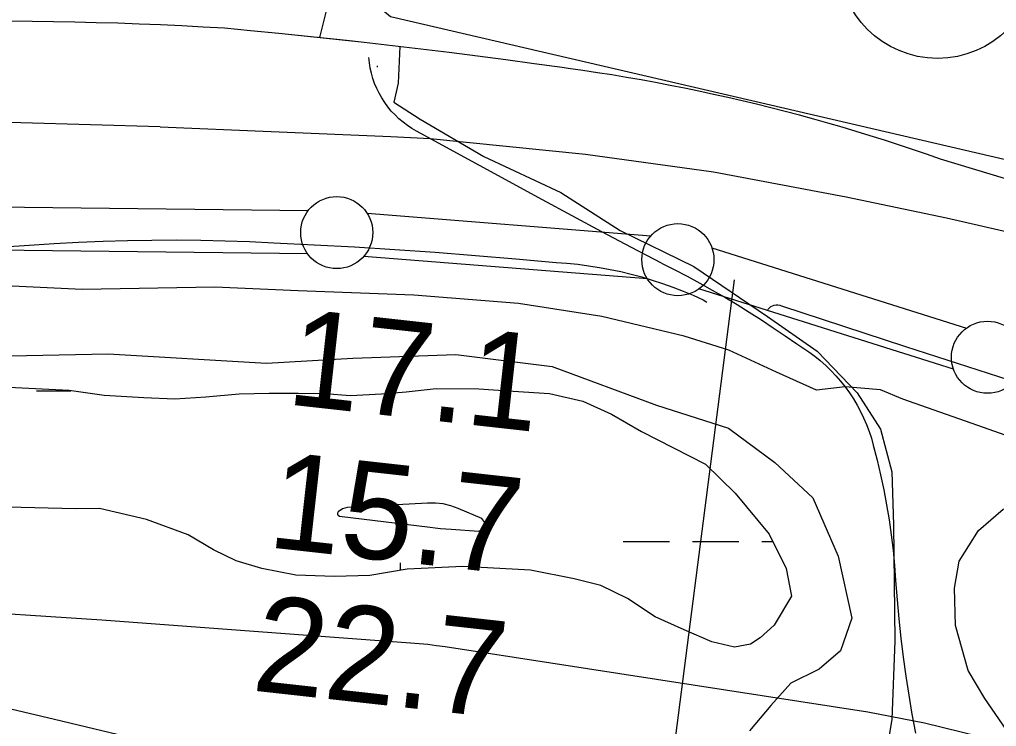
# Model space of a CAD drawing. Extents: x 3477039 to 3515015, y 546746 to 572297.
# Drawn here: x 3495983 to 3496660, y 566036 to 566526 of the extents above; entities that cross this region are included whole.
import ezdxf

# ---------------------------------------------------------------- set-up
doc = ezdxf.new("R2010")
doc.units = 0
for name, color, linetype in [('V-DOMW-TANK', 7, 'Continuous'), ('V-FLOD-BASE', 7, 'Continuous'), ('V-LEVE-TOET', 7, 'Continuous'), ('V-RIVR-RANG', 7, 'Continuous'), ('V-ROAD-CNTR', 7, 'Continuous'), ('V-SITE-OTLN', 7, 'Continuous'), ('V-SITE-VEGE', 7, 'Continuous'), ('V-SURV-LINE', 7, 'Continuous'), ('V-TOPO-MINR', 7, 'Continuous'), ('V-WETL-SWMP', 7, 'Continuous')]:
    doc.layers.add(name, color=color, linetype=linetype)

msp = doc.modelspace()

# ---------------------------------------------------------------- linework, layer by layer
at = {"layer": 'V-DOMW-TANK'}
msp.add_circle((3496619.34, 566567.99), 68.62, dxfattribs=at)
at = {"layer": 'V-FLOD-BASE'}
for points in [[(3494639.85, 566308.78), (3494681.29, 566333.52), (3494743.04, 566352.42), (3494831.74, 566366.43), (3494856.4, 566368), (3494919.13, 566360.49), (3494977.75, 566353.6), (3495010.63, 566356.29), (3495078.74, 566362.82), (3495149.82, 566373.44), (3495191.52, 566378.41), (3495247.27, 566379.16), (3495377.52, 566377.6), (3495546.5, 566377.51), (3495711.95, 566375.69), (3495839.26, 566372.39), (3495954.22, 566367.42), (3496006.77, 566370.88)], [(3496006.77, 566370.88), (3496023.67, 566371.83), (3496040.59, 566372.56), (3496057.52, 566373.08), (3496074.45, 566373.36), (3496091.38, 566373.43), (3496108.32, 566373.28), (3496125.25, 566372.9), (3496142.17, 566372.31), (3496159.09, 566371.49), (3496187.08, 566370.14), (3496215.06, 566368.6), (3496243.04, 566366.85), (3496271, 566364.9), (3496298.94, 566362.75), (3496326.87, 566360.41), (3496354.78, 566357.86), (3496362.31, 566357.29), (3496369.82, 566356.53), (3496377.31, 566355.56), (3496384.77, 566354.4), (3496392.2, 566353.03), (3496399.6, 566351.46), (3496406.94, 566349.7), (3496414.24, 566347.74), (3496421.48, 566345.58), (3496428.66, 566343.23), (3496435.77, 566340.69), (3496442.82, 566337.96), (3496449.79, 566335.04), (3496456.68, 566331.93), (3496459.35, 566330.19)], [(3496501.32, 566324.38), (3496501.97, 566325.47), (3496502.8, 566326.43), (3496503.79, 566327.22), (3496504.9, 566327.83), (3496506.1, 566328.24), (3496507.37, 566328.44), (3496508.66, 566328.42), (3496509.94, 566328.18), (3496511.17, 566327.72), (3496554.09, 566313.57), (3496597.05, 566299.51), (3496640.04, 566285.53), (3496683.06, 566271.66)]]:
    msp.add_lwpolyline(points, dxfattribs=at)
at = {"layer": 'V-LEVE-TOET'}
for points in [[(3496080.23, 566451.96), (3495886.64, 566457.52), (3495633.73, 566455.3), (3495390.19, 566451.25), (3495170.2, 566456.42), (3495035.84, 566458.01), (3494947.48, 566457.04), (3494877.4, 566456.26), (3494775.8, 566444.7), (3494565.52, 566414.59), (3494406.32, 566389.38), (3494203.09, 566360.97), (3494009.24, 566332.49), (3493874.7, 566309.45), (3493682.04, 566282.14), (3493457.66, 566250.37), (3493368.35, 566234.6), (3493294.86, 566215.21), (3493192.53, 566183.7)], [(3496080.23, 566451.96), (3496157.2, 566448.59), (3496240.06, 566445.18), (3496267.39, 566443.82), (3496375.22, 566432.91), (3496463.91, 566420.65), (3496556.01, 566403.46), (3496625.56, 566388.84), (3496698.03, 566372.2)], [(3496555.24, 566271.51), (3496535.48, 566269.28), (3496507.61, 566281.69), (3496474.54, 566296.87), (3496443.58, 566306.68), (3496386.43, 566320.39), (3496328.72, 566329.29), (3496256.02, 566335.07), (3496175.81, 566338.21), (3496118.07, 566340.7), (3496026.07, 566339.1), (3495972.6, 566341.56)], [(3496900.51, 566157.96), (3496798.57, 566193.33), (3496732.37, 566214.58), (3496651.25, 566243.41), (3496595.21, 566262.99), (3496579.74, 566269.5), (3496555.24, 566271.51)]]:
    msp.add_lwpolyline(points, dxfattribs=at)
at = {"layer": 'V-RIVR-RANG'}
msp.add_line((3496478.2, 566345.66), (3496340.49, 565274.48), dxfattribs=at)
at = {"layer": 'V-ROAD-CNTR'}
for points in [[(3496190.22, 566513.84), (3496191.05, 566514.78), (3496224.95, 566650.12), (3496277.31, 566821.15), (3496299.31, 566901.52), (3496310.17, 566954.96), (3496326.49, 567012), (3496355.7, 567107.48), (3496356.64, 567127.46), (3496351.38, 567139.42), (3496348.96, 567142.53), (3496346.2, 567146.33), (3496338.2, 567151.82), (3496307.74, 567159.9), (3496155.77, 567203.5), (3496028.74, 567237.1), (3495864.01, 567283.62)], [(3496124.81, 566520.32), (3496110, 566521.16), (3496095.19, 566521.92), (3496080.37, 566522.6), (3496065.55, 566523.2), (3496050.73, 566523.72), (3496035.9, 566524.16), (3496021.07, 566524.52), (3496006.24, 566524.8), (3495991.41, 566525), (3495976.58, 566525.12), (3495961.74, 566525.16), (3495946.91, 566525.12), (3495932.08, 566525), (3495917.25, 566524.8), (3495902.42, 566524.52), (3495902.1, 566524.51)], [(3496124.81, 566520.32), (3496110, 566521.16), (3496095.19, 566521.92), (3496080.37, 566522.6), (3496065.55, 566523.2), (3496050.73, 566523.72), (3496035.9, 566524.16), (3496021.07, 566524.52), (3496006.24, 566524.8), (3495991.41, 566525), (3495976.58, 566525.12), (3495961.74, 566525.16), (3495946.91, 566525.12), (3495932.08, 566525), (3495917.25, 566524.8), (3495902.43, 566524.52), (3495902.12, 566524.51)], [(3496359.1, 566492.99), (3496339.5, 566495.71), (3496319.88, 566498.36), (3496300.25, 566500.93), (3496280.62, 566503.42), (3496260.97, 566505.83), (3496241.31, 566508.16), (3496221.65, 566510.41), (3496201.97, 566512.58), (3496182.29, 566514.67), (3496162.59, 566516.69), (3496142.89, 566518.62), (3496124.81, 566520.32)], [(3496209.43, 566511.76), (3496162.59, 566516.69), (3496142.89, 566518.62), (3496124.81, 566520.32)], [(3496359.1, 566492.99), (3496339.5, 566495.71), (3496319.88, 566498.36), (3496300.25, 566500.93), (3496280.62, 566503.42), (3496260.97, 566505.83), (3496241.31, 566508.16), (3496221.65, 566510.41), (3496209.43, 566511.76)], [(3496246.34, 566507.57), (3496245.2, 566482.09), (3496242.29, 566469.09), (3496260.5, 566457.13), (3496304.77, 566431.33), (3496358.02, 566406.36), (3496399.15, 566379.95), (3496450.2, 566355.13), (3496501.38, 566320.35), (3496535.86, 566296.37), (3496563.48, 566267.26), (3496579.75, 566242.09), (3496587.69, 566212.48), (3496588.84, 566175.79), (3496589.71, 566095.32), (3496587.65, 566040.76), (3496576.72, 565976.38), (3496565.34, 565923.65), (3496561.27, 565877.28), (3496558.82, 565852.14)], [(3496427.84, 566357.29), (3496407.14, 566368.2), (3496386.47, 566379.15), (3496365.85, 566390.13), (3496345.27, 566401.15), (3496258.04, 566448.95), (3496254.78, 566450.82), (3496251.65, 566452.89), (3496248.65, 566455.13), (3496245.78, 566457.55), (3496243.06, 566460.13), (3496240.5, 566462.87), (3496238.11, 566465.75), (3496235.9, 566468.77), (3496233.87, 566471.91), (3496232.03, 566475.17), (3496230.39, 566478.52), (3496228.95, 566481.97), (3496227.72, 566485.49), (3496226.71, 566489.08), (3496225.91, 566492.72), (3496225.33, 566496.4), (3496224.97, 566500.11)], [(3496230.73, 566494.31), (3496230.69, 566493.23)], [(3496621.28, 566429.49), (3496611.62, 566432.88), (3496601.93, 566436.19), (3496592.21, 566439.42), (3496582.48, 566442.57), (3496572.71, 566445.65), (3496562.92, 566448.66), (3496553.11, 566451.58), (3496543.28, 566454.43), (3496533.43, 566457.21), (3496523.55, 566459.9), (3496513.65, 566462.52), (3496503.74, 566465.06), (3496493.8, 566467.53), (3496483.84, 566469.91), (3496473.87, 566472.22), (3496463.88, 566474.45), (3496453.87, 566476.6), (3496443.85, 566478.68), (3496433.81, 566480.67), (3496423.75, 566482.59), (3496413.68, 566484.43), (3496403.59, 566486.19), (3496393.49, 566487.87), (3496383.38, 566489.47), (3496373.26, 566490.99), (3496363.12, 566492.44), (3496359.1, 566492.99)], [(3496621.28, 566429.49), (3496611.62, 566432.88), (3496601.93, 566436.18), (3496592.21, 566439.42), (3496582.48, 566442.57), (3496572.71, 566445.65), (3496562.92, 566448.66), (3496553.11, 566451.58), (3496543.28, 566454.43), (3496533.43, 566457.21), (3496523.55, 566459.9), (3496513.65, 566462.52), (3496503.74, 566465.06), (3496493.8, 566467.53), (3496483.84, 566469.91), (3496473.87, 566472.22), (3496463.88, 566474.45), (3496453.87, 566476.6), (3496443.85, 566478.68), (3496433.81, 566480.67), (3496423.75, 566482.59), (3496413.68, 566484.43), (3496403.59, 566486.19), (3496393.49, 566487.87), (3496383.38, 566489.47), (3496373.26, 566490.99), (3496363.12, 566492.44), (3496359.1, 566492.99)], [(3498657.27, 565809.78), (3498489.61, 565856.43), (3497696.12, 566095.77), (3496724.62, 566398.15), (3496621.28, 566429.49)], [(3498370.75, 565892.28), (3497696.12, 566095.77), (3496724.62, 566398.15), (3496621.28, 566429.49)], [(3496427.84, 566357.29), (3496436.77, 566352.84), (3496445.62, 566348.24), (3496454.41, 566343.52), (3496463.12, 566338.66), (3496471.75, 566333.68), (3496480.3, 566328.57), (3496488.77, 566323.34), (3496497.14, 566317.99), (3496505.42, 566312.53), (3496513.6, 566306.95), (3496521.67, 566301.26), (3496525.95, 566298.65), (3496530.1, 566295.85), (3496534.13, 566292.86), (3496538.03, 566289.71), (3496541.78, 566286.38), (3496545.39, 566282.89), (3496548.84, 566279.24), (3496552.12, 566275.44), (3496555.24, 566271.51), (3496558.18, 566267.43), (3496560.94, 566263.23), (3496563.51, 566258.92), (3496565.89, 566254.49), (3496568.08, 566249.96), (3496570.06, 566245.34), (3496571.85, 566240.63), (3496573.42, 566235.85), (3496574.78, 566231), (3496577.43, 566220.75), (3496579.84, 566210.45), (3496582.02, 566200.09), (3496583.98, 566189.68), (3496585.7, 566179.23), (3496587.19, 566168.75), (3496588.44, 566158.24), (3496589.46, 566147.7), (3496590.25, 566137.14), (3496591.25, 566123.82), (3496592.46, 566110.52), (3496593.87, 566097.23), (3496595.5, 566083.98), (3496597.33, 566070.74), (3496599.36, 566057.54), (3496601.6, 566044.37), (3496604.05, 566031.24)]]:
    msp.add_lwpolyline(points, dxfattribs=at)
at = {"layer": 'V-SITE-OTLN'}
msp.add_lwpolyline([(3496793.91, 566399.37), (3496239.85, 566528.13), (3496226.31, 566539.55), (3496219.59, 566553.95), (3496217.45, 566575.13), (3496219.86, 566598.55), (3496252.19, 566696.62), (3496282.22, 566789.42), (3496296.94, 566849.81), (3496306.16, 566875.45), (3496313.77, 566884.48), (3496341.04, 566894.9), (3496443.85, 566895.8), (3496666.1, 566904.02)], dxfattribs=at)
at = {"layer": 'V-SITE-VEGE'}
for points in [[(3495964.56, 566292.83), (3496044.02, 566294.34), (3496153.85, 566287.84), (3496213.71, 566291.42), (3496285.33, 566293.97), (3496351.98, 566285.74), (3496424.42, 566258.85), (3496474.35, 566242.88), (3496506.59, 566219.15), (3496532.94, 566194.48), (3496550.36, 566154.17), (3496559.93, 566110.95), (3496551.96, 566088.44), (3496537.17, 566075.77), (3496517.5, 566066.07), (3496503.68, 566050.45), (3496488.87, 566032.88)], [(3496666.95, 566033.76), (3496652.23, 566055.38), (3496640.47, 566074.75), (3496631.75, 566105.98), (3496631.16, 566131.96), (3496634.24, 566150.5), (3496647.73, 566171.95), (3496664.89, 566186.69), (3496687.92, 566189.53), (3496727.9, 566172.96), (3496818.24, 566134.56), (3496867.12, 566115.71), (3496964.19, 566085.45), (3497035.37, 566070.18), (3497120.6, 566047.4), (3497218.33, 566003.77)], [(3496072.67, 566024.93), (3496006.92, 566040.72), (3495860.15, 566075.34)]]:
    msp.add_lwpolyline(points, dxfattribs=at)
at = {"layer": 'V-SURV-LINE'}
for points in [[(3494962.69, 566408.2), (3496182.85, 566393.77)], [(3496223.73, 566391.91), (3496420.51, 566376.3)], [(3496182.49, 566363.77), (3494962.33, 566378.2)], [(3496462.82, 566368.06), (3496639.42, 566312.35)], [(3496418.15, 566346.4), (3496221.37, 566362)], [(3496630.4, 566283.74), (3496453.79, 566339.45)]]:
    msp.add_lwpolyline(points, dxfattribs=at)
for centre in [(3496202.64, 566378.54), (3496439.24, 566359.77), (3496653.97, 566292.03)]:
    msp.add_circle(centre, 25, dxfattribs=at)
at = {"layer": 'V-TOPO-MINR'}
for points in [[(3496305.86, 566174.96), (3496305.28, 566177.4), (3496303.24, 566180.18), (3496286.82, 566187.21), (3496281.67, 566189), (3496276.43, 566190.3), (3496271.05, 566190.86), (3496265.59, 566190.93), (3496210.15, 566187.73), (3496208.35, 566187.43), (3496206.65, 566186.9), (3496203.65, 566184.91), (3496203.23, 566183.93), (3496203.19, 566183.07), (3496203.73, 566182.4), (3496204.66, 566181.86), (3496267.37, 566174.16), (3496271.02, 566173.74), (3496274.67, 566173.36), (3496278.32, 566173.05), (3496281.98, 566172.77), (3496301.15, 566171.5), (3496304.24, 566173.05), (3496305.86, 566174.96)], [(3495926.53, 566117.23), (3496039.7, 566109.98), (3496253.91, 566094.04), (3496259.92, 566093.52), (3496265.92, 566092.9), (3496271.9, 566092.15), (3496277.88, 566091.3), (3496570.98, 566046.06), (3496610.2, 566038.46), (3496648.87, 566028.93)]]:
    msp.add_lwpolyline(points, dxfattribs=at)
at = {"layer": 'V-WETL-SWMP'}
for p, q in [((3495994.34, 566268.77), (3496018.34, 566268.77)), ((3496401.41, 566164.13), (3496433.41, 566164.13)), ((3496449.41, 566164.13), (3496481.41, 566164.13)), ((3496497.41, 566164.13), (3496505.24, 566164.13)), ((3496246.81, 566144.15), (3496246.81, 566149.39))]:
    msp.add_line(p, q, dxfattribs=at)
msp.add_lwpolyline([(3495965.62, 566271.86), (3496017.2, 566269.21), (3496041.46, 566265.7), (3496068.92, 566264.05), (3496090.44, 566263.18), (3496111.98, 566264.54), (3496135, 566266.63), (3496155.79, 566267.24), (3496175.83, 566267.13), (3496194.39, 566267.02), (3496212.2, 566265.43), (3496233.73, 566266.78), (3496250.82, 566268.17), (3496271.61, 566270.27), (3496301.31, 566270.09), (3496325.05, 566268.47), (3496350.28, 566266.83), (3496373.26, 566261.5), (3496393.25, 566252.47), (3496413.97, 566240.47), (3496458.37, 566217.94), (3496479.04, 566197.78), (3496502.63, 566169.43), (3496514.36, 566145.6), (3496517.96, 566126.28), (3496505.96, 566106.31), (3496496.26, 566097.46), (3496489.55, 566093.04), (3496478.41, 566090.88), (3496462.84, 566094.69), (3496443.59, 566102.97), (3496423.6, 566111.99), (3496404.37, 566124.73), (3496385.87, 566133.74), (3496367.34, 566138.31), (3496336.94, 566144.43), (3496290.18, 566146.93), (3496251.57, 566144.93), (3496225.56, 566140.63), (3496201.06, 566140.04), (3496174.34, 566140.94), (3496150.62, 566145.53), (3496132.83, 566150.83), (3496117.29, 566158.35), (3496099.53, 566168.85), (3496070.64, 566179.41), (3496038.03, 566187.03), (3496021.38, 566186.85), (3495974.23, 566188.17)], dxfattribs=at)

# ---------------------------------------------------------------- texts
at = {"layer": 'V-RIVR-RANG'}
for s, p in [('17.1', (3496166.94, 566259.54)), ('15.7', (3496153.77, 566160.39)), ('22.7', (3496142.96, 566060.98))]:
    msp.add_text(s, height=67, rotation=353.64833, dxfattribs=at).set_placement(p)

doc.saveas('drawing.dxf')
